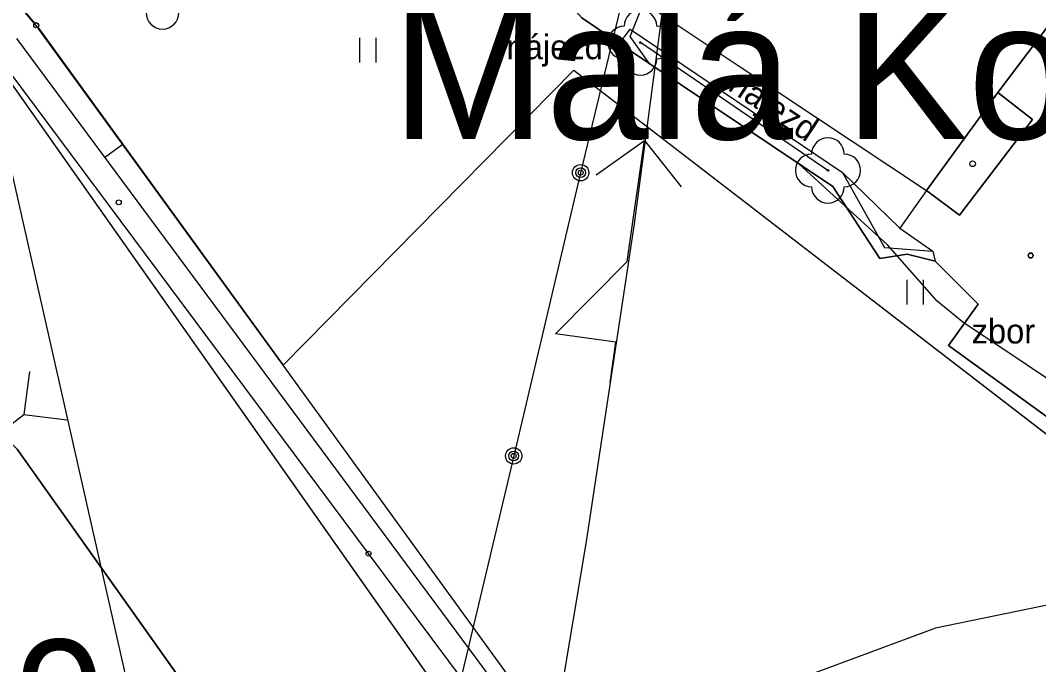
# Model space of a CAD drawing. Extents: x -495905 to -478420, y -1113297 to -1107716.
# Drawn here: x -479946.1 to -479821.2, y -1112167.7 to -1112088.6 of the extents above; entities that cross this region are included whole.
import ezdxf

# ---------------------------------------------------------------- set-up
doc = ezdxf.new("R2010")
doc.units = 0
for name, color, linetype in [('03_PC_OBJEKTY_NÁVRH', 7, 'Continuous'), ('03_PC_OBJEKTY_STAV', 7, 'Continuous'), ('07_ELEKTRO_NN_N', 7, 'Continuous'), ('07_SDĚLOVACÍ_P', 7, 'Continuous'), ('ODVODNĚNÍ PLOŠNÉ', 7, 'Continuous'), ('pomistni nazvy', 7, 'Continuous'), ('STAVBA', 7, 'Continuous'), ('ttp', 7, 'Continuous'), ('VODNÍ PLOCHY', 7, 'Continuous'), ('zahrada', 7, 'Continuous'), ('zamereni', 7, 'Continuous')]:
    doc.layers.add(name, color=color, linetype=linetype)

msp = doc.modelspace()

# ---------------------------------------------------------------- linework, layer by layer
at = {"layer": '03_PC_OBJEKTY_STAV'}
for points in [[(-479945.04, -1112131.75), (-479945.71, -1112137.01), (-479940.45, -1112137.68)], [(-479955.59, -1112144.66), (-479945.71, -1112137.01)]]:
    msp.add_lwpolyline(points, dxfattribs=at)
at = {"layer": '07_ELEKTRO_NN_N'}
for points in [[(-479861.34, -1112033.09), (-479865.42, -1112072.61), (-479870.79, -1112113.63), (-479876.69, -1112152.6), (-479881.62, -1112181.96), (-479887.85, -1112226.44)], [(-479873.74, -1112133.11), (-479873.04, -1112128.16), (-479880.47, -1112127.12), (-479871.65, -1112118.26), (-479869.55, -1112103.41)], [(-479875.45, -1112107.62), (-479869.55, -1112103.41), (-479865.05, -1112109.09)]]:
    msp.add_lwpolyline(points, dxfattribs=at)
at = {"layer": '07_SDĚLOVACÍ_P'}
msp.add_lwpolyline([(-479814.81, -1112136.17), (-479830.47, -1112125.71), (-479833.63, -1112123.13), (-479839.71, -1112116.22), (-479850.6, -1112106.26), (-479868.88, -1112094.01), (-479871.29, -1112090.63), (-479868.64, -1112083.92), (-479858.79, -1112070.37), (-479848.77, -1112058.26), (-479848.88, -1112057.44)], dxfattribs=at)
msp.add_lwpolyline([(-479814.81, -1112136.17), (-479830.47, -1112125.71), (-479833.63, -1112123.13), (-479839.71, -1112116.22), (-479850.6, -1112106.26), (-479868.88, -1112094.01), (-479871.29, -1112090.63), (-479868.64, -1112083.92), (-479858.79, -1112070.37), (-479848.77, -1112058.26), (-479848.88, -1112057.44)], dxfattribs=at)
msp.add_lwpolyline([(-479814.81, -1112136.17), (-479830.47, -1112125.71), (-479833.63, -1112123.13), (-479839.71, -1112116.22), (-479850.6, -1112106.26), (-479868.88, -1112094.01), (-479871.29, -1112090.63), (-479868.64, -1112083.92), (-479858.79, -1112070.37), (-479848.77, -1112058.26), (-479848.88, -1112057.44)], dxfattribs=at)
at = {"layer": 'ODVODNĚNÍ PLOŠNÉ'}
msp.add_lwpolyline([(-479673.17, -1112157.67), (-479706.68, -1112123.5), (-479741.98, -1112109.36), (-479763.77, -1112146.94), (-479798.44, -1112155.99), (-479833.8, -1112163.24), (-479877.13, -1112179.34), (-479840.11, -1112208.05), (-479816.87, -1112225.27), (-479780.79, -1112238.93), (-479753.63, -1112252.99), (-479715.61, -1112275.89), (-479671.96, -1112297.49)], dxfattribs=at)
at = {"layer": 'STAVBA'}
msp.add_lwpolyline([(-479834.93, -1112109.54), (-479830.86, -1112112.56), (-479821.91, -1112100.8), (-479826.16, -1112097.51), (-479834.93, -1112109.54)], dxfattribs=at)
at = {"layer": 'ttp'}
for points in [[(-479978.97, -1112048.47), (-479944.39, -1112089.03)], [(-479813.81, -1112141.9), (-479832.23, -1112128.54), (-479828.59, -1112123.48), (-479833.85, -1112118.19), (-479837.28, -1112117.36), (-479840.67, -1112117.88), (-479846.43, -1112109.06), (-479872.61, -1112091.48), (-479877.22, -1112088.34), (-479884.97, -1112079.76), (-479888.27, -1112077.64), (-479916.41, -1112062.35), (-479919.61, -1112064.69), (-479930.73, -1112056.59), (-479936.18, -1112052.62), (-479950.46, -1112049.21)], [(-479944.02, -1112089.5), (-479913.91, -1112130.96), (-479878.2, -1112094.78), (-479813.99, -1112144.21), (-479810.08, -1112144.89), (-479805.81, -1112144.03), (-479803.93, -1112139.72), (-479768.43, -1112154.96), (-479737.5, -1112101.71), (-479719.57, -1112113.68)]]:
    msp.add_lwpolyline(points, dxfattribs=at)
for start, end in [(0, 130.4399), (305.9939, 0)]:
    msp.add_arc((-479944.2, -1112089.26), 0.3, start, end, dxfattribs=at)
at = {"layer": 'VODNÍ PLOCHY'}
for points in [[(-480026.99, -1111971.09), (-480027.42, -1111971.07), (-480040.87, -1111969.89), (-480042.24, -1111969.87), (-480045.64, -1111972.61), (-480046.45, -1111972.98), (-480039.61, -1112003.73), (-480034.82, -1112023.33), (-480023.86, -1112046.26), (-479964.47, -1112123.39), (-479946.52, -1112141.3), (-479900.45, -1112206.19), (-479885.55, -1112222.28), (-479848.67, -1112249.29), (-479821.52, -1112268.52), (-479811.22, -1112276.33), (-479801.41, -1112285.73), (-479794.89, -1112295.64), (-479789.61, -1112306.06)], [(-479759.88, -1112308.76), (-479767.98, -1112286.25), (-479772.18, -1112281.87), (-479773.85, -1112279.2), (-479797.98, -1112250.78), (-479801.62, -1112247.69), (-479808.93, -1112242.14), (-479817.6, -1112236.14), (-479825.35, -1112230.11), (-479856.16, -1112212.23), (-479876.73, -1112194.71), (-479888.45, -1112177.62), (-479894.22, -1112171.72), (-479949.16, -1112093.7), (-479982.75, -1112051.15), (-479992.91, -1112037), (-479998.77, -1112024.93), (-480000, -1112023.32), (-480001.41, -1112010.32)]]:
    msp.add_lwpolyline(points, dxfattribs=at)
at = {"layer": 'zahrada'}
for points in [[(-479855.42, -1112070.09), (-479868.11, -1112087.49), (-479857.79, -1112094.34), (-479834.93, -1112109.54), (-479826.16, -1112097.51), (-479817.9, -1112086.58), (-479803.91, -1112068.56), (-479826.05, -1112058.42), (-479831.74, -1112055.78), (-479836.45, -1112053.63), (-479840.77, -1112051.89), (-479840.77, -1112053.01), (-479843.12, -1112053.01), (-479845.85, -1112056.8)], [(-479803.91, -1112068.56), (-479817.9, -1112086.58), (-479826.16, -1112097.51), (-479821.91, -1112100.8), (-479830.86, -1112112.56), (-479834.93, -1112109.54), (-479838.2, -1112114.14), (-479834.14, -1112116.99), (-479833.85, -1112118.19), (-479828.59, -1112123.48), (-479832.23, -1112128.54), (-479813.81, -1112141.9), (-479808.81, -1112133.99), (-479802.23, -1112135.3), (-479799.44, -1112130.65), (-479801.17, -1112129.47), (-479782.35, -1112100.83), (-479771.7, -1112084.64), (-479798.64, -1112071.25), (-479803.91, -1112068.56)]]:
    msp.add_lwpolyline(points, dxfattribs=at)
for start, end in [(0, 180), (180, 0)]:
    msp.add_arc((-479822.14, -1112117.51), 0.3, start, end, dxfattribs=at)
at = {"layer": 'zamereni'}
for p, q in [((-479944.2, -1112089.26), (-479979.16, -1112048.24)), ((-479927.42, -1112194.67), (-479959.43, -1112053.21)), ((-479866.65, -1112062.93), (-479877.38, -1112107.35)), ((-479826.16, -1112097.51), (-479817.9, -1112086.58)), ((-479877.22, -1112088.34), (-479872.61, -1112091.48)), ((-479868.11, -1112087.49), (-479857.79, -1112094.34)), ((-479913.91, -1112130.96), (-479944.2, -1112089.26)), ((-479872.61, -1112091.48), (-479871.29, -1112089.71)), ((-479871.29, -1112089.71), (-479845.24, -1112107.34)), ((-479946.64, -1112090.86), (-479884.8, -1112174.24)), ((-479904.5, -1112090.81), (-479904.5, -1112093.81)), ((-479902.46, -1112093.81), (-479902.46, -1112090.81)), ((-479872.61, -1112091.48), (-479846.43, -1112109.06)), ((-479870.04, -1112091.37), (-479870.04, -1112091.37)), ((-479847.02, -1112107.07), (-479870.04, -1112091.37)), ((-479903.42, -1112154.1), (-479949.13, -1112092.74)), ((-479894.22, -1112171.72), (-479949.16, -1112093.7)), ((-479913.91, -1112130.96), (-479878.2, -1112094.78)), ((-479878.2, -1112094.78), (-479813.99, -1112144.21)), ((-479857.79, -1112094.34), (-479834.93, -1112109.54)), ((-479826.16, -1112097.51), (-479834.93, -1112109.54)), ((-479821.91, -1112100.8), (-479826.16, -1112097.51)), ((-479830.86, -1112112.56), (-479821.91, -1112100.8)), ((-479935.8, -1112105.48), (-479933.71, -1112103.93)), ((-479847.02, -1112107.07), (-479847.02, -1112107.07)), ((-479845.24, -1112107.34), (-479838.2, -1112114.14)), ((-479845.24, -1112107.34), (-479840.06, -1112116.53)), ((-479877.38, -1112107.35), (-479885.59, -1112142.11)), ((-479846.43, -1112109.06), (-479840.67, -1112117.88)), ((-479834.93, -1112109.54), (-479838.2, -1112114.14)), ((-479834.93, -1112109.54), (-479830.86, -1112112.56)), ((-479838.2, -1112114.14), (-479834.14, -1112116.99)), ((-479840.06, -1112116.53), (-479834.14, -1112116.99)), ((-479834.14, -1112116.99), (-479833.85, -1112118.19)), ((-479840.67, -1112117.88), (-479837.28, -1112117.36)), ((-479837.28, -1112117.36), (-479833.85, -1112118.19)), ((-479833.85, -1112118.19), (-479828.59, -1112123.48)), ((-479837.33, -1112120.51), (-479837.33, -1112123.51)), ((-479835.29, -1112123.51), (-479835.29, -1112120.51)), ((-479828.59, -1112123.48), (-479832.23, -1112128.54)), ((-479832.23, -1112128.54), (-479813.81, -1112141.9)), ((-479883.08, -1112173.43), (-479913.91, -1112130.96)), ((-479900.45, -1112206.19), (-479946.52, -1112141.3)), ((-479885.59, -1112142.11), (-479892.3, -1112170.32)), ((-479891.62, -1112169.87), (-479903.42, -1112154.1))]:
    msp.add_line(p, q, dxfattribs=at)
for centre, radius in [((-479944.2, -1112089.26), 0.3), ((-479870.04, -1112091.37), 0.1), ((-479829.26, -1112106.25), 0.35), ((-479877.38, -1112107.35), 1), ((-479877.38, -1112107.35), 0.6), ((-479877.38, -1112107.35), 0.3), ((-479847.02, -1112107.07), 0.1), ((-479934.07, -1112110.98), 0.3), ((-479822.14, -1112117.51), 0.3), ((-479885.59, -1112142.11), 1), ((-479885.59, -1112142.11), 0.6), ((-479885.59, -1112142.11), 0.3), ((-479903.42, -1112154.1), 0.3)]:
    msp.add_circle(centre, radius, dxfattribs=at)
for centre, start, end in [((-479928.7, -1112087.71), 180, 0), ((-479870.04, -1112089.37), 0, 180), ((-479872.04, -1112091.37), 90, 270), ((-479868.04, -1112091.37), 270, 90), ((-479870.04, -1112093.37), 180, 0), ((-479847.02, -1112105.07), 0, 180), ((-479849.02, -1112107.07), 90, 270), ((-479845.02, -1112107.07), 270, 90), ((-479847.02, -1112109.07), 180, 0)]:
    msp.add_arc(centre, 2, start, end, dxfattribs=at)

# ---------------------------------------------------------------- texts
at = {"layer": '03_PC_OBJEKTY_NÁVRH'}
msp.add_text('P9', height=15, dxfattribs=at).set_placement((-479960.2, -1112179.67))
at = {"layer": 'pomistni nazvy'}
msp.add_text('Malá Košatka', height=17, dxfattribs=at).set_placement((-479900.59, -1112103.23))
at = {"layer": 'zamereni'}
for s, p in [('nájezd', (-479886.47, -1112093.42)), ('zbor', (-479829.39, -1112128.31))]:
    msp.add_text(s, height=3, dxfattribs=at).set_placement(p)
msp.add_text('nájezd', height=3, rotation=326.3794, dxfattribs=at).set_placement((-479859.43, -1112097.12))

doc.saveas('drawing.dxf')
